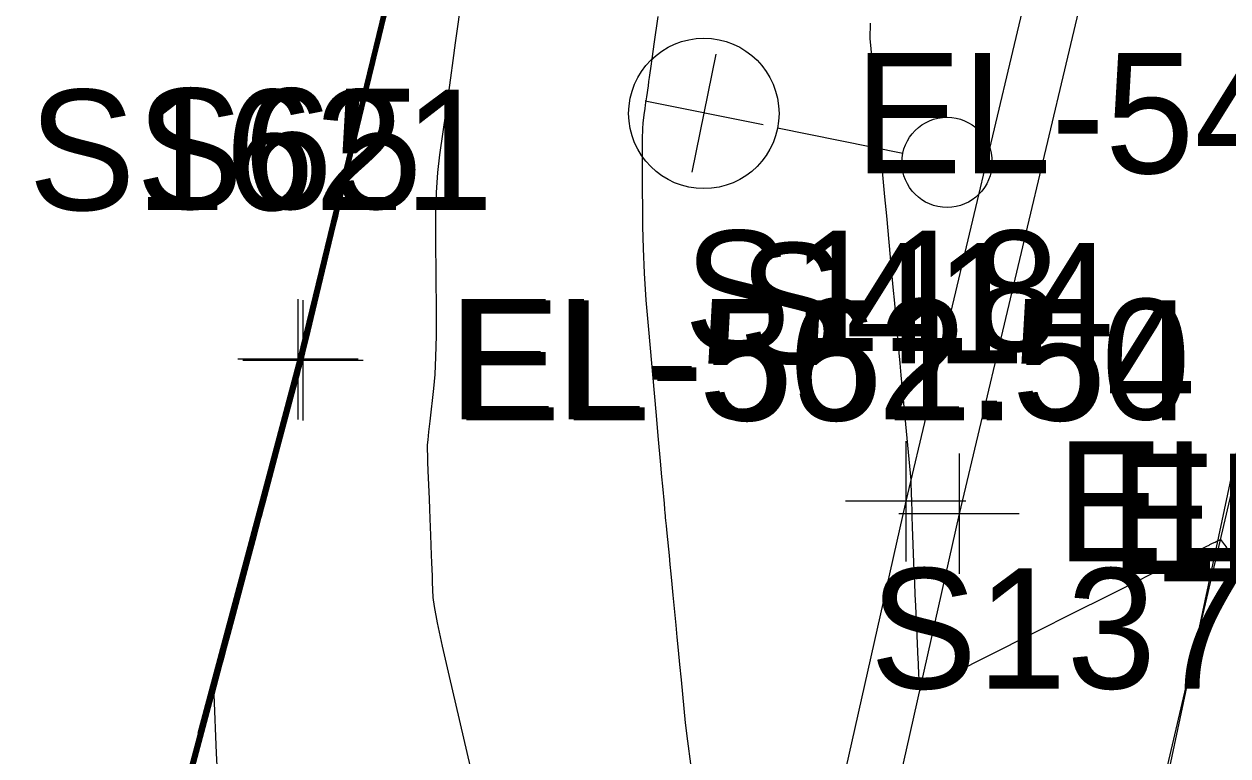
# Model space of a CAD drawing. Extents: x 1724534 to 1727318, y 657156 to 660047.
# Drawn here: x 1725433.66 to 1725473.69, y 659072.5 to 659096.84 of the extents above; entities that cross this region are included whole.
import ezdxf

# ---------------------------------------------------------------- set-up
doc = ezdxf.new("R2010")
doc.units = 0
for name, color, linetype in [('SURVEY - CONTOURS - Index with Text', 7, 'Continuous'), ('SURVEY - CONTOURS - Intermediate with optional Text', 7, 'Continuous'), ('SURVEY - DRAINAGE - Area Shapes', 7, 'Continuous'), ('SURVEY - DTM - Breaklines', 7, 'Continuous'), ('SURVEY - DTM - Breaklines - Points - Elevations', 7, 'Continuous'), ('SURVEY - DTM - Breaklines - Points - Locators', 7, 'Continuous'), ('SURVEY - DTM - Breaklines - Points - Numbers', 7, 'Continuous'), ('SURVEY - NON-TRANSPORTATION - Features', 7, 'Continuous'), ('SURVEY - NON-TRANSPORTATION - Features - Points - Elevations', 7, 'Continuous'), ('SURVEY - NON-TRANSPORTATION - Features - Points - Locators', 7, 'Continuous'), ('SURVEY - NON-TRANSPORTATION - Features - Points - Numbers', 7, 'Continuous'), ('SURVEY - TRANSPORTATION - Features', 7, 'Continuous'), ('SURVEY - TRANSPORTATION - Features - Points - Elevations', 7, 'Continuous'), ('SURVEY - TRANSPORTATION - Features - Points - Locators', 7, 'Continuous'), ('SURVEY - TRANSPORTATION - Features - Points - Numbers', 7, 'Continuous'), ('SURVEY - TRANSPORTATION - Roads', 7, 'Continuous'), ('SURVEY - TRANSPORTATION - Roads - Points - Numbers', 7, 'Continuous'), ('SURVEY - UTILITIES - Electric (Lighting) - Points - Elevations', 7, 'Continuous'), ('SURVEY - UTILITIES - Electric (Lighting) - Points - Locators', 7, 'Continuous'), ('SURVEY - UTILITIES - Electric (Lighting) with Text', 7, 'Continuous')]:
    doc.layers.add(name, color=color, linetype=linetype)

msp = doc.modelspace()

# ---------------------------------------------------------------- linework, layer by layer
at = {"layer": 'SURVEY - CONTOURS - Index with Text'}
for points in [[(1725431.702, 659037.607), (1725434.483, 659051.964), (1725436.289, 659061.278), (1725436.739, 659062.97), (1725442.803, 659085.689), (1725443.218, 659087.406), (1725444.067, 659090.895), (1725444.533, 659092.814), (1725445.251, 659095.766), (1725445.721, 659097.707), (1725446.434, 659100.638), (1725446.909, 659102.599), (1725448.47, 659109.011), (1725448.782, 659110.316), (1725449.09, 659111.611), (1725449.912, 659115.124), (1725450.242, 659116.515), (1725451.057, 659119.996)], [(1725445.784, 659097.704), (1725445.465, 659096.379), (1725445.353, 659095.915), (1725445.257, 659095.518), (1725445.177, 659095.186), (1725445.113, 659094.921), (1725444.962, 659094.301), (1725444.897, 659094.035), (1725444.817, 659093.704), (1725444.721, 659093.306), (1725444.609, 659092.843), (1725444.179, 659091.056), (1725444.083, 659090.658), (1725444.003, 659090.327), (1725443.938, 659090.061), (1725443.787, 659089.439), (1725443.642, 659088.841), (1725443.546, 659088.444), (1725443.434, 659087.981), (1725443.116, 659086.66), (1725443.012, 659086.226), (1725442.937, 659085.916), (1725442.892, 659085.73), (1725442.877, 659085.667), (1725442.877, 659085.665), (1725442.876, 659085.661), (1725442.868, 659085.634), (1725442.862, 659085.611), (1725442.843, 659085.541), (1725442.83, 659085.488), (1725442.802, 659085.385), (1725442.705, 659085.024), (1725442.54, 659084.405), (1725442.47, 659084.141), (1725442.382, 659083.811), (1725442.277, 659083.416), (1725441.805, 659081.643), (1725441.683, 659081.184), (1725441.579, 659080.791), (1725441.492, 659080.464), (1725441.422, 659080.204), (1725441.191, 659079.339), (1725441.104, 659079.01), (1725440.998, 659078.614), (1725440.875, 659078.15), (1725440.522, 659076.823), (1725440.294, 659075.966), (1725440.208, 659075.641), (1725440.139, 659075.385), (1725439.982, 659074.795), (1725439.913, 659074.539), (1725439.72, 659073.814), (1725439.596, 659073.346), (1725439.239, 659072.004)], [(1725454.734, 659097.088), (1725454.6, 659096.168), (1725454.541, 659095.761), (1725454.485, 659095.36), (1725454.464, 659095.211), (1725454.443, 659095.065), (1725454.423, 659094.922), (1725454.404, 659094.783), (1725454.352, 659094.417), (1725454.333, 659094.281), (1725454.314, 659094.147), (1725454.296, 659094.017), (1725454.278, 659093.89), (1725454.231, 659093.553), (1725454.216, 659093.357), (1725454.207, 659093.021), (1725454.204, 659092.545), (1725454.207, 659091.929), (1725454.223, 659090.099), (1725454.239, 659089.37), (1725454.277, 659088.557), (1725454.336, 659087.659), (1725454.416, 659086.676), (1725454.659, 659083.942), (1725454.741, 659083.018), (1725454.805, 659082.297), (1725454.852, 659081.778), (1725454.881, 659081.463), (1725454.935, 659080.892), (1725454.953, 659080.704), (1725454.965, 659080.57), (1725454.973, 659080.49), (1725454.976, 659080.463), (1725454.976, 659080.462), (1725454.979, 659080.427), (1725454.989, 659080.322), (1725455.006, 659080.147), (1725455.03, 659079.902), (1725455.103, 659079.157), (1725455.131, 659078.866), (1725455.162, 659078.55), (1725455.195, 659078.21), (1725455.23, 659077.846), (1725455.328, 659076.843), (1725455.367, 659076.447), (1725455.409, 659076.011), (1725455.455, 659075.536), (1725455.505, 659075.022), (1725455.644, 659073.597), (1725455.714, 659072.988), (1725455.818, 659072.229)]]:
    msp.add_lwpolyline(points, dxfattribs=at)
at = {"layer": 'SURVEY - CONTOURS - Intermediate with optional Text'}
for points in [[(1725433.535, 659046.907), (1725434.2, 659050.332), (1725435.155, 659055.249), (1725436.189, 659060.571), (1725436.327, 659061.277), (1725436.987, 659063.76), (1725438.005, 659067.578), (1725440.668, 659077.564), (1725442.833, 659085.68), (1725443.42, 659088.113), (1725444.157, 659091.145), (1725444.604, 659092.998), (1725445.337, 659096.012), (1725445.887, 659098.289), (1725446.516, 659100.878), (1725447.07, 659103.169), (1725448.273, 659108.114), (1725448.778, 659110.212), (1725449.263, 659112.252), (1725449.964, 659115.239), (1725450.417, 659117.144), (1725451.112, 659120.109)], [(1725434.699, 659053.17), (1725436.273, 659061.292), (1725442.792, 659085.707), (1725443.255, 659087.615), (1725444.093, 659091.06), (1725445.284, 659095.959), (1725446.393, 659100.517), (1725447.219, 659103.916), (1725448.527, 659109.292), (1725448.791, 659110.394), (1725449.003, 659111.291), (1725449.936, 659115.274), (1725450.155, 659116.2), (1725451.081, 659120.153)], [(1725429.966, 659025.758), (1725430.741, 659031.202), (1725430.886, 659032.237), (1725431.415, 659035.966), (1725431.447, 659036.202), (1725431.482, 659036.4), (1725434.451, 659051.71), (1725436.305, 659061.264), (1725436.343, 659061.413), (1725437.366, 659065.246), (1725442.825, 659085.715), (1725443.319, 659087.759), (1725444.112, 659091.02), (1725444.618, 659093.111), (1725445.294, 659095.889), (1725445.804, 659097.998), (1725446.475, 659100.758), (1725446.99, 659102.884), (1725448.342, 659108.44), (1725448.764, 659110.197), (1725449.177, 659111.932), (1725449.938, 659115.182), (1725450.329, 659116.829), (1725451.085, 659120.053)], [(1725433.615, 659047.15), (1725434.133, 659049.808), (1725434.569, 659052.052), (1725435.237, 659055.483), (1725436.191, 659060.385), (1725436.361, 659061.256), (1725436.382, 659061.34), (1725437.317, 659064.857), (1725442.731, 659085.181), (1725442.862, 659085.671), (1725443.621, 659088.819), (1725444.146, 659090.979), (1725444.876, 659094.003), (1725445.422, 659096.257), (1725446.054, 659098.871), (1725446.599, 659101.119), (1725447.231, 659103.739), (1725448.137, 659107.462), (1725448.805, 659110.243), (1725449.518, 659113.238), (1725449.924, 659114.969), (1725450.672, 659118.118), (1725451.075, 659119.835)], [(1725438.109, 659067.9), (1725439.491, 659073.087), (1725440.683, 659077.555), (1725442.847, 659085.676), (1725443.52, 659088.466), (1725444.113, 659090.903), (1725444.702, 659093.344), (1725445.29, 659095.765), (1725445.97, 659098.58), (1725446.557, 659100.999), (1725447.151, 659103.454), (1725448.205, 659107.788), (1725448.792, 659110.227), (1725449.35, 659112.573), (1725449.901, 659114.925), (1725450.588, 659117.818), (1725451.051, 659119.793)], [(1725439.45, 659073.254), (1725442.778, 659085.717), (1725448.64, 659109.803), (1725448.917, 659110.971), (1725449.899, 659115.173), (1725450.169, 659116.318), (1725451.043, 659120.054)], [(1725446.18, 659099.183), (1725445.594, 659096.747), (1725445.448, 659096.142), (1725445.341, 659095.698), (1725445.273, 659095.417), (1725445.244, 659095.297), (1725445.19, 659095.072), (1725445.122, 659094.789), (1725445.014, 659094.343), (1725444.868, 659093.734), (1725444.425, 659091.894), (1725444.171, 659090.842), (1725444.103, 659090.561), (1725444.075, 659090.444), (1725444.052, 659090.351), (1725444.024, 659090.233), (1725443.848, 659089.504), (1725443.701, 659088.893), (1725443.255, 659087.042), (1725443.109, 659086.435), (1725443.005, 659086.001), (1725442.921, 659085.654), (1725442.921, 659085.654), (1725442.92, 659085.649), (1725442.916, 659085.635), (1725442.91, 659085.612), (1725442.875, 659085.481), (1725442.866, 659085.445), (1725442.856, 659085.41), (1725442.848, 659085.377), (1725442.839, 659085.346), (1725442.788, 659085.153), (1725442.714, 659084.874), (1725442.595, 659084.428), (1725442.432, 659083.816), (1725441.94, 659081.964), (1725441.661, 659080.913), (1725441.588, 659080.641), (1725441.561, 659080.539), (1725441.549, 659080.493), (1725441.521, 659080.389), (1725441.329, 659079.664), (1725441.163, 659079.043), (1725440.662, 659077.156), (1725440.497, 659076.537), (1725440.379, 659076.093), (1725440.284, 659075.734), (1725440.281, 659075.724), (1725440.274, 659075.699), (1725440.256, 659075.63), (1725440.226, 659075.518), (1725439.965, 659074.535), (1725440.04, 659072.587), (1725440.069, 659072.161)], [(1725445.951, 659098.286), (1725445.551, 659096.625), (1725445.417, 659096.066), (1725445.313, 659095.638), (1725445.241, 659095.34), (1725445.2, 659095.171), (1725445.133, 659094.895), (1725445.092, 659094.726), (1725445.02, 659094.427), (1725444.916, 659093.997), (1725444.782, 659093.437), (1725444.142, 659090.781), (1725444.07, 659090.483), (1725443.964, 659090.047), (1725443.923, 659089.88), (1725443.851, 659089.581), (1725443.747, 659089.151), (1725443.612, 659088.589), (1725443.209, 659086.915), (1725443.077, 659086.365), (1725442.982, 659085.973), (1725442.925, 659085.737), (1725442.906, 659085.658), (1725442.906, 659085.658), (1725442.896, 659085.619), (1725442.888, 659085.59), (1725442.854, 659085.459), (1725442.838, 659085.402), (1725442.819, 659085.328), (1725442.795, 659085.239), (1725442.725, 659084.979), (1725442.682, 659084.816), (1725442.603, 659084.519), (1725442.489, 659084.091), (1725442.34, 659083.53), (1725441.895, 659081.857), (1725441.746, 659081.297), (1725441.556, 659080.582), (1725441.515, 659080.428), (1725441.453, 659080.195), (1725441.411, 659080.039), (1725441.333, 659079.746), (1725441.218, 659079.314), (1725441.067, 659078.746), (1725440.615, 659077.045), (1725440.464, 659076.478), (1725440.351, 659076.051), (1725440.275, 659075.764), (1725440.236, 659075.618), (1725440.181, 659075.415), (1725439.949, 659074.542), (1725439.796, 659073.965), (1725439.183, 659071.659)], [(1725445.868, 659097.995), (1725445.508, 659096.502), (1725445.385, 659095.991), (1725445.285, 659095.578), (1725445.209, 659095.263), (1725445.157, 659095.046), (1725445.047, 659094.598), (1725444.995, 659094.381), (1725444.918, 659094.065), (1725444.819, 659093.652), (1725444.695, 659093.14), (1725444.335, 659091.644), (1725444.212, 659091.133), (1725444.112, 659090.72), (1725444.036, 659090.405), (1725443.984, 659090.188), (1725443.875, 659089.743), (1725443.823, 659089.526), (1725443.746, 659089.211), (1725443.647, 659088.797), (1725443.523, 659088.285), (1725443.162, 659086.787), (1725443.044, 659086.295), (1725442.96, 659085.944), (1725442.909, 659085.733), (1725442.892, 659085.663), (1725442.891, 659085.661), (1725442.882, 659085.627), (1725442.875, 659085.601), (1725442.854, 659085.521), (1725442.842, 659085.474), (1725442.82, 659085.393), (1725442.79, 659085.279), (1725442.75, 659085.131), (1725442.633, 659084.692), (1725442.576, 659084.478), (1725442.492, 659084.165), (1725442.383, 659083.754), (1725442.247, 659083.243), (1725441.85, 659081.75), (1725441.524, 659080.523), (1725441.469, 659080.316), (1725441.357, 659079.897), (1725441.301, 659079.689), (1725441.218, 659079.378), (1725441.108, 659078.964), (1725440.971, 659078.448), (1725440.569, 659076.934), (1725440.432, 659076.419), (1725440.322, 659076.008), (1725440.241, 659075.703), (1725440.187, 659075.502), (1725440.081, 659075.105), (1725440.028, 659074.903), (1725439.945, 659074.594), (1725439.835, 659074.178), (1725439.696, 659073.656), (1725439.288, 659072.12)], [(1725448.218, 659097.791), (1725447.995, 659096.21), (1725447.913, 659095.623), (1725447.832, 659095.049), (1725447.753, 659094.487), (1725447.676, 659093.938), (1725447.472, 659092.488), (1725447.406, 659091.903), (1725447.361, 659091.233), (1725447.337, 659090.478), (1725447.334, 659089.639), (1725447.354, 659087.289), (1725447.355, 659086.467), (1725447.342, 659085.764), (1725447.315, 659085.18), (1725447.275, 659084.714), (1725447.149, 659083.63), (1725447.108, 659083.272), (1725447.078, 659083.009), (1725447.061, 659082.843), (1725447.056, 659082.773), (1725447.058, 659082.713), (1725447.061, 659082.65), (1725447.066, 659082.506), (1725447.075, 659082.28), (1725447.087, 659081.973), (1725447.123, 659081.044), (1725447.136, 659080.708), (1725447.148, 659080.396), (1725447.159, 659080.107), (1725447.17, 659079.843), (1725447.196, 659079.169), (1725447.205, 659078.924), (1725447.214, 659078.694), (1725447.222, 659078.48), (1725447.23, 659078.28), (1725447.25, 659077.769), (1725447.289, 659077.461), (1725447.392, 659076.918), (1725447.559, 659076.142), (1725447.789, 659075.133), (1725448.489, 659072.128)], [(1725461.787, 659096.867), (1725461.784, 659096.361), (1725461.932, 659094.749), (1725461.97, 659094.34), (1725462.011, 659093.901), (1725462.123, 659092.689), (1725462.27, 659091.095), (1725462.328, 659090.461), (1725462.491, 659088.704), (1725462.547, 659088.087), (1725462.596, 659087.556), (1725462.669, 659086.75), (1725462.744, 659085.903), (1725462.775, 659085.558), (1725462.812, 659085.157), (1725463.141, 659081.663), (1725463.157, 659081.148), (1725463.16, 659081.051), (1725463.162, 659080.982), (1725463.164, 659080.927), (1725463.164, 659080.927), (1725463.164, 659080.926), (1725463.164, 659080.926), (1725463.166, 659080.871), (1725463.171, 659080.719), (1725463.18, 659080.467), (1725463.192, 659080.114), (1725463.245, 659078.64), (1725463.261, 659078.248), (1725463.277, 659077.863), (1725463.294, 659077.485), (1725463.342, 659076.488), (1725463.378, 659075.708), (1725463.383, 659075.6), (1725463.39, 659075.414), (1725463.393, 659075.342), (1725463.401, 659075.182), (1725463.405, 659075.094), (1725463.428, 659074.671), (1725464.064, 659074.993), (1725464.197, 659075.06), (1725464.556, 659075.241), (1725464.849, 659075.388), (1725465.015, 659075.471), (1725465.292, 659075.611), (1725467.658, 659076.804), (1725468.224, 659077.089), (1725468.813, 659077.384), (1725469.423, 659077.69), (1725472.337, 659079.146), (1725472.74, 659079.347), (1725472.982, 659079.468), (1725473.062, 659079.508), (1725473.075, 659079.515), (1725473.09, 659079.523), (1725473.112, 659079.534), (1725473.179, 659079.568), (1725473.262, 659079.61), (1725473.293, 659079.625), (1725473.443, 659079.698), (1725473.572, 659079.517), (1725473.623, 659079.445), (1725473.627, 659079.44), (1725473.627, 659079.44), (1725473.627, 659079.439), (1725473.63, 659079.434), (1725473.632, 659079.43), (1725473.64, 659079.417), (1725473.701, 659079.327)]]:
    msp.add_lwpolyline(points, dxfattribs=at)
at = {"layer": 'SURVEY - DRAINAGE - Area Shapes'}
msp.add_lwpolyline([(1725457.865, 659006.777), (1725413.857, 659016.262), (1725297.605, 659050.843), (1725314.042, 659296.608), (1725386.76, 659493.901), (1725483.401, 659755.229), (1725623.949, 659732.704), (1725676.22, 659724.326), (1725634.82, 659466.017), (1725543.324, 659353.721), (1725499.683, 659185.923), (1725479.088, 659106.738)], close=True, dxfattribs=at)
at = {"layer": 'SURVEY - DTM - Breaklines'}
for points in [[(1725548.52, 659521.481), (1725540.965, 659497.216), (1725536.847, 659481.64), (1725536.065, 659476.4), (1725532.186, 659451.331), (1725527.526, 659426.779), (1725520.287, 659402.807), (1725512.005, 659379.174), (1725506.044, 659356.068), (1725503.268, 659330.772), (1725496.158, 659306.737), (1725491.301, 659280.213), (1725484.669, 659256.065), (1725478.26, 659232.056), (1725472.366, 659207.66), (1725466.542, 659183.359), (1725459.12, 659159.228), (1725454.379, 659134.473), (1725448.668, 659109.979), (1725442.764, 659085.69), (1725436.263, 659061.294), (1725431.444, 659036.269), (1725428.274, 659013.717), (1725429.417, 659007.151)], [(1725504.884, 659250.966), (1725498.725, 659226.793), (1725492.704, 659202.503), (1725486.609, 659178.27), (1725480.544, 659153.955), (1725474.624, 659129.616), (1725468.741, 659105.278), (1725462.975, 659080.964), (1725457.482, 659056.509), (1725452.226, 659031.922), (1725447.641, 659009.959), (1725446.425, 659003.851), (1725441.811, 658979.15), (1725437.527, 658954.376), (1725432.503, 658922.481), (1725434.197, 658921.722)]]:
    msp.add_lwpolyline(points, dxfattribs=at)
at = {"layer": 'SURVEY - DTM - Breaklines - Points - Locators'}
for p, q in [((1725442.764, 659087.69), (1725442.764, 659083.69)), ((1725444.764, 659085.69), (1725440.764, 659085.69)), ((1725462.975, 659082.964), (1725462.975, 659078.964)), ((1725464.975, 659080.964), (1725460.975, 659080.964))]:
    msp.add_line(p, q, dxfattribs=at)
at = {"layer": 'SURVEY - NON-TRANSPORTATION - Features'}
msp.add_lwpolyline([(1725429.417, 659007.151), (1725429.417, 659007.151), (1725428.421, 659013.689), (1725431.524, 659036.252), (1725436.426, 659061.257), (1725442.928, 659085.652), (1725448.785, 659109.952), (1725454.62, 659134.415), (1725460.644, 659158.853), (1725466.906, 659183.267), (1725472.478, 659207.631), (1725478.626, 659231.962), (1725484.871, 659256.014)], dxfattribs=at)
at = {"layer": 'SURVEY - NON-TRANSPORTATION - Features - Points - Locators'}
for p, q in [((1725442.928, 659087.652), (1725442.928, 659083.652)), ((1725444.928, 659085.652), (1725440.928, 659085.652))]:
    msp.add_line(p, q, dxfattribs=at)
at = {"layer": 'SURVEY - TRANSPORTATION - Features'}
msp.add_lwpolyline([(1725506.673, 659250.514), (1725500.512, 659226.334), (1725494.493, 659202.049), (1725488.389, 659177.819), (1725482.327, 659153.516), (1725476.395, 659129.191), (1725470.514, 659104.862), (1725464.748, 659080.55), (1725459.259, 659056.109), (1725454.008, 659031.549), (1725449.429, 659009.612), (1725448.213, 659003.504), (1725443.603, 658978.829), (1725439.325, 658954.082), (1725434.304, 658922.209), (1725434.197, 658921.722)], dxfattribs=at)
at = {"layer": 'SURVEY - TRANSPORTATION - Features - Points - Locators'}
for p, q in [((1725464.748, 659082.55), (1725464.748, 659078.55)), ((1725466.748, 659080.55), (1725462.748, 659080.55))]:
    msp.add_line(p, q, dxfattribs=at)
at = {"layer": 'SURVEY - TRANSPORTATION - Roads'}
msp.add_lwpolyline([(1725435.76, 658873.112), (1725439.371, 658898.842), (1725439.657, 658900.819), (1725445.023, 658936.389), (1725447.926, 658954.139), (1725448.261, 658956.109), (1725453.558, 658985.616), (1725453.93, 658987.58), (1725458.117, 659009.159), (1725458.517, 659011.117), (1725466.292, 659048.286), (1725466.718, 659050.238), (1725471.114, 659069.737), (1725478.393, 659100.872), (1725479.306, 659104.764), (1725484.9, 659128.087), (1725485.373, 659130.029), (1725489.666, 659147.5), (1725494.922, 659168.852), (1725495.411, 659170.791), (1725504.745, 659207.606), (1725509.226, 659225.033), (1725509.717, 659226.971)], dxfattribs=at)
at = {"layer": 'SURVEY - UTILITIES - Electric (Lighting) - Points - Locators'}
for p, q in [((1725455.877, 659091.914), (1725456.667, 659095.836)), ((1725458.233, 659093.48), (1725454.311, 659094.27))]:
    msp.add_line(p, q, dxfattribs=at)
at = {"layer": 'SURVEY - UTILITIES - Electric (Lighting) with Text'}
msp.add_line((1725462.877, 659092.532), (1725458.71, 659093.371), dxfattribs=at)
for centre, radius in [((1725456.26, 659093.865), 2.5), ((1725464.347, 659092.236), 1.5)]:
    msp.add_circle(centre, radius, dxfattribs=at)

# ---------------------------------------------------------------- texts
at = {"layer": 'SURVEY - DTM - Breaklines - Points - Elevations'}
for s, p in [('EL-562.50', (1725447.764, 659083.69)), ('EL-549.03', (1725467.975, 659078.964))]:
    msp.add_text(s, height=4, dxfattribs=at).set_placement(p)
at = {"layer": 'SURVEY - DTM - Breaklines - Points - Numbers'}
for s, p in [('S65', (1725437.38, 659090.69)), ('S118', (1725455.592, 659085.964))]:
    msp.add_text(s, height=4, dxfattribs=at).set_placement(p)
at = {"layer": 'SURVEY - NON-TRANSPORTATION - Features - Points - Elevations'}
msp.add_text('EL-551.54', height=4, dxfattribs=at).set_placement((1725447.928, 659083.652))
at = {"layer": 'SURVEY - NON-TRANSPORTATION - Features - Points - Numbers'}
msp.add_text('S1621', height=4, dxfattribs=at).set_placement((1725433.798, 659090.652))
at = {"layer": 'SURVEY - TRANSPORTATION - Features - Points - Elevations'}
msp.add_text('EL-548.76', height=4, dxfattribs=at).set_placement((1725469.748, 659078.55))
at = {"layer": 'SURVEY - TRANSPORTATION - Features - Points - Numbers'}
msp.add_text('S414', height=4, dxfattribs=at).set_placement((1725457.412, 659085.55))
at = {"layer": 'SURVEY - TRANSPORTATION - Roads - Points - Numbers'}
msp.add_text('S1378', height=4, dxfattribs=at).set_placement((1725461.779, 659074.737))
at = {"layer": 'SURVEY - UTILITIES - Electric (Lighting) - Points - Elevations'}
msp.add_text('EL-549.70', height=4, dxfattribs=at).set_placement((1725461.272, 659091.875))

doc.saveas('drawing.dxf')
